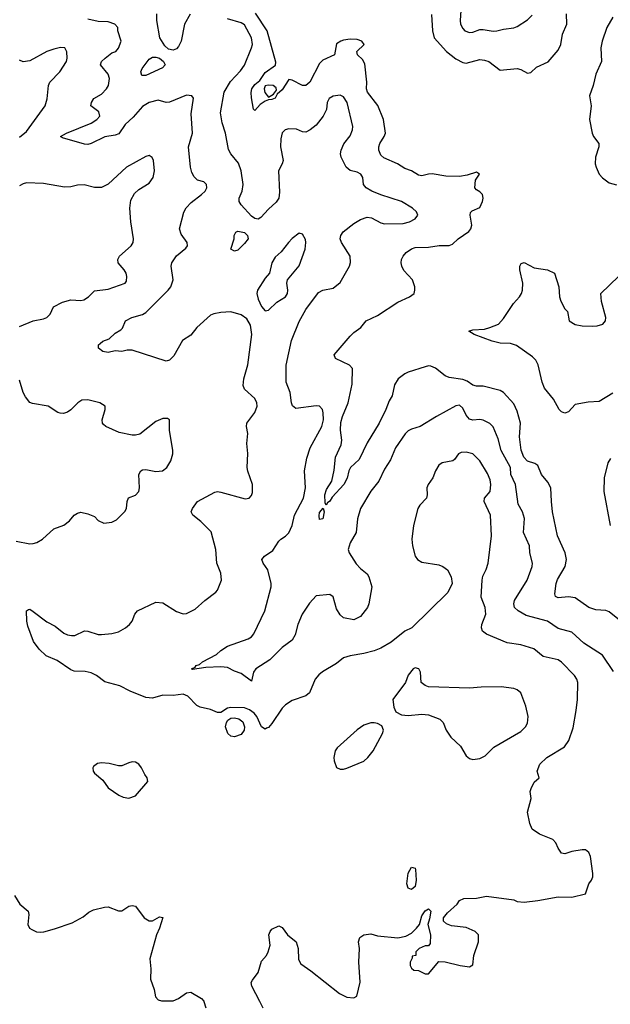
# Model space of a CAD drawing. Header units: inches. Extents: x 2001573 to 2220545, y 644482 to 846830.
# Tile 485 of 656: x 2115010 to 2118476, y 769983 to 775756. Entities that reach past the tile are written whole.
import ezdxf

# ---------------------------------------------------------------- set-up
doc = ezdxf.new("R2010")
doc.units = ezdxf.units.IN
doc.header["$MEASUREMENT"] = 0
doc.layers.add('C1716', color=7, linetype='Continuous')
doc.layers.add('C1717', color=7, linetype='Continuous')

msp = doc.modelspace()

# ---------------------------------------------------------------- linework, layer by layer
at = {"layer": 'C1716', "color": 5, "elevation": 360}
for points in [[(2116090.6, 770000), (2116102.4, 769962.4)], [(2116439.5, 769959.5), (2116418.8, 770000)]]:
    msp.add_lwpolyline(points, dxfattribs=at)
at = {"layer": 'C1717', "color": 5}
for points, elevation in [([(2116010, 775787.2), (2115976.6, 775730), (2115957.3, 775630), (2115942.5, 775597.5), (2115930, 775584.1), (2115910, 775577.5), (2115883.2, 775583.2), (2115861.3, 775601.3), (2115832.1, 775650), (2115814.6, 775750), (2115814.6, 775790)], 340), ([(2118550, 772219.6), (2118470, 772283), (2118450, 772291.3), (2118390, 772295.4), (2118350, 772308.4), (2118270, 772365.4), (2118230, 772372.1), (2118170, 772366), (2118154.5, 772374.5), (2118149.7, 772390), (2118158.6, 772450), (2118166.4, 772473.6), (2118210.8, 772550), (2118218.8, 772590), (2118211.8, 772630), (2118166.1, 772730), (2118137.6, 772870), (2118129.9, 772930), (2118126.9, 773010), (2118110, 773043.4), (2118071.2, 773090), (2118050, 773142.4), (2118033, 773153), (2117990, 773166.6), (2117968.4, 773190), (2117952.7, 773232.7), (2117943.4, 773310), (2117948.4, 773390), (2117930, 773461.3), (2117910, 773502.5), (2117849.7, 773570), (2117830, 773580.7), (2117730, 773607.1), (2117690, 773607.6), (2117670, 773613.1), (2117636.7, 773636.7), (2117610, 773646.2), (2117530, 773658.7), (2117507.8, 773667.8), (2117450, 773713), (2117423.5, 773723.5), (2117410, 773725.7), (2117390, 773720.3), (2117290, 773689.8), (2117270, 773679.5), (2117231.2, 773650), (2117210, 773615.1), (2117194.9, 773550), (2117178.4, 773521.6), (2117158.5, 773470), (2117120.2, 773390), (2117050, 773274), (2117002.5, 773177.5), (2116951.5, 773130), (2116941.6, 773110), (2116931.9, 773068.1), (2116912.4, 773030), (2116843.4, 772956.6), (2116830, 772932.3), (2116816.7, 772923.3), (2116809, 772909), (2116803.3, 772923.3), (2116800.3, 772970), (2116810, 773000.4), (2116842.2, 773050), (2116855.2, 773115.2), (2116862.4, 773190), (2116897.2, 773262.8), (2116900.4, 773290), (2116892.5, 773350), (2116894, 773394), (2116904.3, 773430), (2116937.7, 773510), (2116961, 773619), (2116963, 773710), (2116945.6, 773730), (2116864.2, 773770), (2116856.3, 773790), (2116950, 773899.8), (2116970, 773920.7), (2117011.2, 773950), (2117043, 773990), (2117110, 774022), (2117230, 774099.3), (2117297, 774130), (2117324.2, 774150), (2117329.7, 774170), (2117328.5, 774190), (2117314.2, 774230), (2117264.3, 774284.3), (2117252.1, 774310), (2117248.4, 774330), (2117251.2, 774350), (2117259.7, 774370), (2117278.7, 774390), (2117310, 774412.3), (2117330, 774419.1), (2117410, 774421.6), (2117471.4, 774431.4), (2117530, 774431.8), (2117550, 774440.3), (2117583.6, 774470), (2117646.3, 774513.7), (2117657.7, 774530), (2117663.9, 774550), (2117653, 774610), (2117655.6, 774624.4), (2117665.6, 774634.4), (2117710, 774655.3), (2117726.4, 774690), (2117729.7, 774710), (2117725.1, 774730), (2117710, 774747), (2117690, 774757.2), (2117680.9, 774770), (2117685.1, 774814.9), (2117708.7, 774850), (2117690, 774861.2), (2117636.6, 774843.4), (2117590, 774835.6), (2117510, 774837.6), (2117430, 774851.1), (2117409.6, 774850.4), (2117370, 774839.8), (2117350, 774843.1), (2117308.7, 774868.7), (2117270, 774883.9), (2117227.2, 774910), (2117146.6, 774946.6), (2117130, 774961), (2117117.7, 774990), (2117118.5, 775010), (2117124.1, 775030), (2117148.7, 775070), (2117155.8, 775090), (2117145.8, 775170), (2117111.8, 775251.8), (2117051.5, 775331.5), (2117046.2, 775350), (2117046.7, 775390), (2117036.4, 775496.4), (2117022.1, 775522.1), (2116991.6, 775550), (2116989.5, 775569.5), (2117031.1, 775610), (2117017.6, 775630), (2116990, 775639.3), (2116950, 775640.9), (2116910, 775634.8), (2116894, 775630), (2116870, 775613.6), (2116858, 775550), (2116790, 775517.4), (2116770, 775498.9), (2116713.3, 775390), (2116690, 775369.3), (2116668.8, 775368.8), (2116610, 775401.1), (2116590, 775405.2), (2116550, 775345.2), (2116522, 775318), (2116510, 775295.3), (2116490, 775287.3), (2116470, 775286.6), (2116450, 775277.2), (2116421.7, 775258.3), (2116390, 775222.7), (2116382.7, 775230), (2116370, 775298), (2116368.6, 775328.6), (2116372.8, 775350), (2116390, 775376), (2116420.1, 775399.9), (2116450, 775445.3), (2116511.2, 775488.8), (2116512.8, 775507.2), (2116462.1, 775690), (2116394.1, 775794.1)], 320), ([(2117426.4, 775786.4), (2117431.8, 775690), (2117443.2, 775650), (2117514.9, 775570), (2117570, 775525.7), (2117610, 775504.9), (2117630, 775500.2), (2117710, 775521.3), (2117738.2, 775518.2), (2117763, 775510), (2117830, 775460.5), (2117930, 775468.9), (2117950, 775464.2), (2117990, 775442.6), (2118010, 775445.3), (2118043.1, 775476.9), (2118111.7, 775508.3), (2118170, 775577.6), (2118184.8, 775610), (2118195.6, 775670), (2118221.5, 775730), (2118219.5, 775790)], 320), ([(2117599.3, 775810), (2117594.3, 775750), (2117597.8, 775730), (2117610, 775704), (2117623.2, 775690), (2117650, 775680.2), (2117670, 775682.5), (2117710, 775698), (2117730, 775699), (2117787.9, 775687.9), (2117810, 775689.5), (2117850, 775700.5), (2117910, 775708.2), (2117930, 775716), (2117990, 775755.2), (2118017.5, 775782.6)], 340), ([(2116418.8, 770000), (2116372.7, 770090), (2116369.2, 770110), (2116375.5, 770124.5), (2116409.6, 770170.3), (2116430, 770236), (2116459, 770270), (2116469.1, 770290.9), (2116480.9, 770330), (2116472.7, 770390), (2116479.3, 770410), (2116490, 770422.8), (2116530, 770444), (2116550, 770433.4), (2116581.6, 770390), (2116633.4, 770350), (2116645.2, 770310), (2116645.7, 770245.7), (2116660.2, 770220.2), (2116719.4, 770179.4), (2116886.5, 770046.5), (2116930, 770024.2), (2116970, 770020.4), (2116989.5, 770030.5), (2117007.6, 770112.4), (2117000.5, 770230), (2117004.7, 770310), (2116998, 770350), (2117005.2, 770374.8), (2117029.7, 770390.2), (2117070, 770396.3), (2117110, 770383.8), (2117230, 770372.4), (2117277, 770383), (2117310, 770401), (2117339, 770430), (2117355.3, 770450), (2117370, 770502), (2117390, 770531), (2117410, 770542), (2117422, 770530), (2117415.3, 770484.7), (2117404.7, 770450), (2117421, 770390), (2117419.6, 770340.4), (2117410, 770326), (2117390, 770326), (2117354, 770310), (2117334, 770290), (2117334, 770270), (2117314, 770266), (2117314, 770254), (2117302, 770230), (2117302, 770210), (2117310, 770194), (2117323.6, 770183.6), (2117350, 770182), (2117390, 770162), (2117410, 770162), (2117470, 770234), (2117507.3, 770232.7), (2117594, 770210), (2117650, 770202.8), (2117670, 770214), (2117675.3, 770270), (2117702, 770350), (2117702, 770390), (2117682, 770410), (2117630, 770434), (2117543.1, 770443.1), (2117514.6, 770454.6), (2117498, 770470), (2117498, 770490), (2117520.9, 770519.1), (2117578, 770570), (2117590, 770591.3), (2117617.2, 770602.8), (2117690, 770604.9), (2117750, 770617.1), (2117910, 770596.3), (2117930, 770586), (2117970, 770581), (2118050, 770590.7), (2118170, 770613.4), (2118250, 770610.4), (2118329.4, 770630.6), (2118349.5, 770690), (2118365.1, 770710), (2118372.6, 770730), (2118374, 770750), (2118358.9, 770850), (2118350, 770872.7), (2118330, 770889.4), (2118310, 770889.6), (2118250, 770878), (2118210, 770864.5), (2118190, 770869.4), (2118170, 770898), (2118157.1, 770930), (2118139.1, 770950), (2118060.3, 770980.3), (2118018, 771010), (2118003.7, 771043.7), (2117989.7, 771110), (2118011.3, 771190), (2118006, 771230), (2118011.2, 771248.8), (2118030, 771286), (2118058, 771310), (2118046, 771350), (2118061.6, 771390), (2118102.9, 771430), (2118207.8, 771492.2), (2118232.4, 771530), (2118257, 771603), (2118274.6, 771705.4), (2118283.7, 771770), (2118285.3, 771870), (2118279.7, 771890), (2118266.6, 771910), (2118190, 771988.6), (2118170, 772003.1), (2118082.3, 772022.3), (2118026.7, 772066.7), (2117950, 772091.3), (2117870, 772103), (2117750, 772154), (2117725.6, 772170), (2117719.4, 772190), (2117722.3, 772210), (2117746.4, 772270), (2117741.1, 772310), (2117717.6, 772370), (2117724.4, 772470), (2117727.7, 772492.3), (2117747.5, 772532.5), (2117759.1, 772570), (2117778.3, 772730), (2117772.5, 772850), (2117734.8, 772930), (2117738, 772950), (2117771.6, 772990), (2117775, 773030), (2117770, 773058), (2117754.5, 773094.5), (2117710, 773169.5), (2117670, 773211.1), (2117630, 773220.5), (2117601.4, 773218.6), (2117584.9, 773210), (2117562, 773178), (2117551, 773170), (2117490, 773158), (2117470, 773144.5), (2117450.3, 773110), (2117434.9, 773070), (2117407.6, 773030), (2117399.6, 773010), (2117400.9, 772970), (2117396.5, 772950), (2117358, 772910), (2117345.5, 772890), (2117320.3, 772790), (2117312, 772710), (2117314.9, 772670), (2117330.3, 772610), (2117344.4, 772590), (2117370, 772574.9), (2117470, 772559), (2117494, 772550), (2117520.5, 772530), (2117541.6, 772490), (2117547.7, 772450), (2117522, 772398), (2117311.7, 772190), (2117270, 772169.8), (2117190, 772106.3), (2117129.4, 772070.6), (2117090, 772054.8), (2117030, 772039.1), (2116950, 772026.3), (2116910, 772013.6), (2116870, 771982), (2116787.3, 771932.7), (2116765.1, 771914.9), (2116744.4, 771890), (2116710, 771809), (2116688.3, 771791.7), (2116610, 771764.5), (2116570, 771739.5), (2116550, 771719.3), (2116490, 771629.4), (2116470, 771606.6), (2116459, 771601), (2116450, 771597), (2116429.7, 771609.7), (2116402, 771670), (2116385.6, 771690), (2116358.4, 771710), (2116330, 771722), (2116250, 771723.6), (2116230, 771719.6), (2116190, 771694.5), (2116170, 771693.6), (2116130, 771711.6), (2116070, 771726), (2116050, 771735.6), (2115997.6, 771790), (2115970, 771800.3), (2115910, 771794), (2115850, 771795.4), (2115790, 771778.3), (2115750, 771781.3), (2115658, 771818), (2115597, 771850), (2115510, 771872.7), (2115460.4, 771910), (2115430, 771925.7), (2115393.6, 771933.6), (2115330, 771936.7), (2115310, 771943.6), (2115230, 771999.1), (2115166.1, 772026.1), (2115124.7, 772064.7), (2115091.3, 772110), (2115059, 772199), (2115052.5, 772230), (2115049.4, 772290), (2115062, 772298), (2115070, 772299.1), (2115090, 772286.4), (2115170, 772224.9), (2115219.2, 772199.2), (2115270, 772159.1), (2115290, 772149.2), (2115315.2, 772144.8), (2115334.1, 772145.9), (2115390, 772172.2), (2115410, 772170.3), (2115470, 772151.3), (2115490, 772150.2), (2115550, 772156.5), (2115590, 772167.6), (2115631.8, 772190), (2115654.5, 772210), (2115669.5, 772230), (2115685.1, 772270), (2115700.9, 772290), (2115810, 772340.3), (2115850, 772337), (2115930, 772286.4), (2115970, 772272.4), (2115990, 772274.4), (2116039.8, 772300.2), (2116096, 772350), (2116161, 772399), (2116170, 772411), (2116194.5, 772470), (2116189.6, 772510), (2116167.8, 772570), (2116162, 772650), (2116132.9, 772752.9), (2116073, 772813), (2116026.6, 772850), (2116016, 772870), (2116023.7, 772890), (2116052.7, 772930), (2116155.1, 772984.9), (2116170, 772988.8), (2116190, 772984.7), (2116334.2, 772945.8), (2116357.2, 772950), (2116370, 772966), (2116376.1, 772983.9), (2116375.6, 773030), (2116348, 773108), (2116345.6, 773130), (2116348, 773212), (2116343.5, 773270), (2116348.5, 773330), (2116340.4, 773370), (2116343.1, 773390), (2116390, 773452), (2116404.4, 773490), (2116402.2, 773510), (2116390, 773534), (2116330, 773589.5), (2116321.3, 773610), (2116326.2, 773650), (2116348.2, 773731.8), (2116372.9, 773910), (2116365.2, 773965.2), (2116342.3, 774002.3), (2116310, 774024.8), (2116250, 774042.2), (2116190, 774039.3), (2116150, 774031.8), (2116130, 774023.1), (2116050, 773951), (2116014.2, 773905.8), (2115965.6, 773874.4), (2115915.4, 773784.6), (2115890, 773759.6), (2115870, 773753), (2115670, 773818.3), (2115641.3, 773818.7), (2115610, 773809.6), (2115570, 773813.2), (2115530, 773803.6), (2115499, 773810), (2115473.2, 773830), (2115473.2, 773850), (2115482, 773858), (2115499, 773870), (2115535.8, 773884.2), (2115570, 773918.4), (2115603.3, 773936.7), (2115612.7, 773947.3), (2115631.5, 773990), (2115667.6, 774010), (2115730, 774026.6), (2115750, 774038.2), (2115882.3, 774170), (2115896.3, 774190), (2115909.9, 774230), (2115898.2, 774310), (2115902.7, 774330), (2115930, 774371.6), (2115984.4, 774415.6), (2115995.1, 774430), (2115993, 774450), (2115957.6, 774497.6), (2115948.5, 774528.5), (2115972.6, 774627.4), (2115987.4, 774652.6), (2116015.7, 774684.3), (2116076.4, 774730), (2116097.7, 774750), (2116108, 774770), (2116106.6, 774790), (2116098, 774798), (2116090, 774804.5), (2116054.5, 774814.5), (2116033.6, 774833.6), (2116020.4, 774860.4), (2116012.6, 774890), (2116000.3, 775010), (2116024.7, 775090), (2116015.9, 775204.1), (2116030, 775296), (2116019.5, 775310), (2115990, 775312.4), (2115890, 775271.1), (2115870, 775269.7), (2115823.5, 775283.5), (2115770, 775269.8), (2115730, 775246.4), (2115676.4, 775183.6), (2115630, 775140.7), (2115592.8, 775087.2), (2115570, 775078.8), (2115510, 775069.1), (2115430, 775028.9), (2115410, 775023.5), (2115390, 775025.3), (2115262, 775062), (2115249.2, 775070), (2115284.5, 775090), (2115430, 775149), (2115462.9, 775170), (2115479.9, 775190), (2115474.6, 775214.6), (2115428.2, 775250), (2115431.2, 775270), (2115445.8, 775294.2), (2115490, 775318.8), (2115520.2, 775350), (2115532.3, 775370), (2115537.7, 775410), (2115530, 775436.8), (2115483.5, 775490), (2115491.1, 775510), (2115511.1, 775530), (2115550, 775560.3), (2115573.6, 775570), (2115590, 775588.2), (2115605.1, 775630), (2115586, 775690), (2115585.2, 775710), (2115569, 775730), (2115530, 775743.6), (2115470, 775744.7), (2115410, 775759.1)], 360), ([(2118493.8, 771933.9), (2118430.6, 772030.6), (2118320.5, 772100.5), (2118250, 772164.6), (2118170, 772186.8), (2118107, 772230), (2117982.8, 772262.8), (2117935.3, 772290), (2117913.5, 772310), (2117908.9, 772330), (2117914.6, 772350), (2117987.9, 772470), (2118017.8, 772550), (2118018.9, 772570), (2118004.2, 772630), (2118001.7, 772670), (2117965.8, 772750), (2117971.7, 772831.7), (2117959.7, 772870), (2117935.7, 772915.7), (2117919.1, 773030), (2117892, 773090), (2117890.8, 773130), (2117835.4, 773230), (2117817.8, 773297.8), (2117789, 773369), (2117768.2, 773388.2), (2117730, 773408.4), (2117710, 773412.3), (2117670, 773407.4), (2117650, 773414.5), (2117630, 773437.7), (2117610, 773478.5), (2117590, 773494.8), (2117570, 773491.6), (2117456, 773430), (2117361, 773370), (2117310, 773355.6), (2117290, 773345), (2117271.7, 773328.3), (2117215.3, 773244.8), (2117185.8, 773174.2), (2117150, 773119.6), (2117118.6, 773050), (2117070, 772991.1), (2117010.2, 772890), (2116992, 772830), (2116985.5, 772750), (2116950, 772687.8), (2116938.4, 772650), (2116943.9, 772630), (2116985, 772565), (2117010, 772537.4), (2117050, 772507.3), (2117059.5, 772490), (2117076.3, 772430), (2117058, 772330), (2117050.5, 772310), (2117010, 772256), (2116970, 772238), (2116910, 772249.6), (2116890, 772266.6), (2116870, 772301.2), (2116850, 772371.8), (2116830, 772384.7), (2116750, 772378.3), (2116710, 772334.5), (2116667.3, 772270), (2116643.2, 772210), (2116626.2, 772150), (2116610, 772117.6), (2116550, 772074.3), (2116478.4, 772001.6), (2116396, 771950), (2116382.4, 771930), (2116370, 771877.2), (2116310, 771922.4), (2116270, 771936.9), (2116230, 771958.4), (2116190, 771962.3), (2116102.4, 771957.6), (2116025.1, 771945.1), (2116019.3, 771950), (2116039.7, 771960.3), (2116046.6, 771970), (2116064.4, 771975.6), (2116082.9, 771990), (2116165.3, 772034.7), (2116190, 772057.6), (2116230, 772083), (2116350, 772125.3), (2116370, 772137), (2116384.8, 772155.2), (2116448.9, 772290), (2116486, 772430), (2116486.6, 772450), (2116466.2, 772530), (2116438.7, 772570), (2116432, 772590), (2116446.6, 772610), (2116496.3, 772643.7), (2116530, 772698), (2116542, 772710), (2116570, 772726.7), (2116590, 772747), (2116608.8, 772790), (2116622, 772850), (2116675, 772950), (2116687.7, 773010), (2116681.5, 773110), (2116694.5, 773185.5), (2116714.6, 773245.4), (2116783.5, 773370), (2116793.3, 773410), (2116791, 773451), (2116787.3, 773470), (2116769.6, 773489.6), (2116750, 773491.1), (2116630, 773477), (2116611.3, 773491.3), (2116604.7, 773510), (2116596.5, 773570), (2116573.5, 773630), (2116574.6, 773730), (2116604.3, 773875.7), (2116650, 773986.4), (2116690, 774056.3), (2116764.3, 774155.7), (2116790, 774169.2), (2116850, 774180.9), (2116890, 774214), (2116946.2, 774310), (2116951.8, 774331.8), (2116949.8, 774369.8), (2116898.5, 774450), (2116891.6, 774470), (2116894.2, 774490), (2116908, 774512), (2116970, 774559.7), (2117010, 774583.5), (2117050, 774596.9), (2117074.1, 774594.1), (2117130, 774564.6), (2117150, 774559.5), (2117260.7, 774560.7), (2117298.4, 774570), (2117331.5, 774588.5), (2117347.3, 774610), (2117339.6, 774630), (2117315.1, 774650), (2117250, 774688.7), (2117128.9, 774728.9), (2117076.9, 774750), (2117044.2, 774770), (2117027.6, 774790), (2117024.2, 774830), (2117012.8, 774850), (2116990, 774862.3), (2116950, 774872.1), (2116925.3, 774890), (2116897.4, 774950), (2116893.5, 774970), (2116895.7, 774990), (2116912.9, 775027.1), (2116950, 775074.4), (2116962.8, 775110), (2116964.8, 775130), (2116932.1, 775270), (2116910, 775303.5), (2116890, 775313), (2116850, 775307.6), (2116826.6, 775293.4), (2116815, 775270), (2116810.9, 775229.1), (2116791.5, 775190), (2116750, 775137), (2116714, 775110), (2116690, 775096.9), (2116670, 775098.7), (2116634.6, 775114.6), (2116590, 775116), (2116567.3, 775110), (2116550, 775092.7), (2116542.5, 775057.5), (2116539.7, 775010), (2116555.8, 774930), (2116550.2, 774909.8), (2116528.8, 774870), (2116534.7, 774745.3), (2116530.1, 774710), (2116514.5, 774685.5), (2116470, 774645.3), (2116425, 774595), (2116410, 774585.4), (2116390, 774589.8), (2116370, 774603.1), (2116309.9, 774669.9), (2116298, 774690), (2116298, 774710), (2116315.3, 774750), (2116322.3, 774790), (2116309.3, 774870), (2116293.5, 774913.5), (2116248.4, 774970), (2116235, 774995), (2116218.2, 775090), (2116198, 775150), (2116188.3, 775210), (2116210.7, 775330), (2116247.2, 775392.8), (2116305.1, 775454.9), (2116330, 775489.1), (2116371, 775591), (2116376.2, 775610), (2116369.8, 775650), (2116330, 775725.1), (2116310, 775736.5), (2116230, 775761)], 340), ([(2118491.1, 775770), (2118455.9, 775710), (2118428.1, 775630), (2118420.4, 775590), (2118425, 775510), (2118390, 775435.6), (2118375, 775370), (2118354.3, 775310), (2118363, 775250), (2118354.6, 775170), (2118370.2, 775090), (2118377.6, 775070), (2118408.9, 775030), (2118407.9, 775010), (2118389.5, 774950.5), (2118387.5, 774910), (2118392.1, 774890), (2118411.4, 774850), (2118430, 774827.5), (2118470, 774799.5), (2118512.5, 774787.5)], 320), ([(2115010, 775067.3), (2115050, 775099.6), (2115160.4, 775250), (2115171.2, 775291.2), (2115178.5, 775370), (2115187.2, 775390), (2115246.4, 775450), (2115284.4, 775510), (2115288.3, 775530), (2115286.5, 775566.5), (2115276, 775590), (2115250, 775593), (2115210, 775583.5), (2115170, 775568.6), (2115070, 775513.5), (2115030, 775508.5), (2115010, 775518.7)], 380), ([(2115010, 773957.6), (2115090, 773990.3), (2115150, 774001.3), (2115169.5, 774010), (2115188.2, 774030), (2115208, 774072), (2115260.9, 774099.1), (2115310, 774114), (2115370, 774109.2), (2115387.2, 774112.7), (2115414, 774130), (2115450, 774166), (2115530, 774175.8), (2115629.2, 774210), (2115637.4, 774222.6), (2115639.7, 774250), (2115635.8, 774270), (2115624.2, 774290), (2115587.6, 774330), (2115586, 774350), (2115595.8, 774370), (2115664.4, 774430), (2115676.8, 774450), (2115678.5, 774470), (2115663.1, 774570), (2115656.9, 774650), (2115662.6, 774697.4), (2115684.4, 774735.6), (2115710, 774759.5), (2115770, 774797.6), (2115794, 774830), (2115801.1, 774870), (2115795.1, 774930), (2115787.3, 774947.3), (2115770, 774959.3), (2115750, 774953.6), (2115637, 774890), (2115529, 774791), (2115490, 774771.3), (2115450, 774771.3), (2115388.1, 774788.1), (2115350, 774785), (2115310, 774774.8), (2115273.1, 774773.1), (2115150, 774795.4), (2115050, 774798.7), (2115030, 774793.8), (2115010, 774782)], 380), ([(2118490, 773565.3), (2118410, 773516.5), (2118346.6, 773513.4), (2118270, 773498.9), (2118230, 773457.3), (2118210, 773448.7), (2118190, 773456), (2118175.1, 773470), (2118143.5, 773530), (2118090, 773594.8), (2118075.4, 773630), (2118052, 773732), (2118038.9, 773758.9), (2118019.3, 773779.3), (2117925.4, 773845.4), (2117890, 773857.3), (2117830, 773858.4), (2117783, 773870), (2117677, 773910), (2117645.2, 773930), (2117670, 773938), (2117738.3, 773941.7), (2117768.7, 773950), (2117819, 773970), (2117850, 774002.8), (2117907.5, 774092.5), (2117942.9, 774130), (2117955.6, 774150), (2117961.1, 774170), (2117962.8, 774210), (2117945.4, 774290), (2117945, 774310), (2117953, 774327), (2117970, 774331.8), (2118030, 774300.6), (2118106.8, 774290), (2118148, 774270), (2118174, 774190), (2118178, 774130), (2118185.2, 774105.2), (2118210, 774060.7), (2118225.2, 774045.2), (2118234, 773990), (2118270, 773968.5), (2118310, 773961.1), (2118370, 773958), (2118399.5, 773960.5), (2118431.8, 773970), (2118448, 773990), (2118449.7, 774010), (2118423.7, 774103.7), (2118420.5, 774150), (2118523.8, 774250)], 280), ([(2114990, 772698.9), (2115070, 772683.1), (2115090, 772684.4), (2115110, 772690.4), (2115143.7, 772710), (2115209.8, 772770.2), (2115270, 772793), (2115302, 772818), (2115330, 772850.6), (2115350, 772863), (2115370, 772867.7), (2115410, 772859.1), (2115450, 772842.8), (2115470, 772818.8), (2115504.1, 772804.1), (2115550, 772810.4), (2115577.5, 772822.5), (2115628, 772872), (2115636.2, 772890), (2115640.7, 772930), (2115648, 772952), (2115690, 772968.8), (2115709.6, 772990), (2115713.7, 773010), (2115709.7, 773090), (2115720.9, 773110), (2115730, 773115.8), (2115750, 773117.7), (2115810, 773106.2), (2115848.5, 773111.5), (2115874.5, 773130), (2115897.6, 773170), (2115908.5, 773210), (2115908.4, 773230), (2115889.3, 773350), (2115890, 773406), (2115889.3, 773409.3), (2115878, 773418), (2115850, 773417.6), (2115810, 773399.7), (2115714.7, 773325.3), (2115690, 773319.4), (2115670, 773320.6), (2115594.7, 773334.7), (2115515.1, 773370), (2115501.6, 773381.6), (2115496.3, 773390), (2115494.7, 773410), (2115511.9, 773470), (2115510.9, 773490), (2115480.9, 773510), (2115410, 773526.2), (2115374.6, 773525.4), (2115350.6, 773510), (2115310, 773467.3), (2115290, 773454), (2115267.7, 773447.7), (2115247.9, 773447.9), (2115233.4, 773453.4), (2115178, 773490), (2115085.1, 773505.1), (2115070, 773511.8), (2115043.5, 773543.5), (2115031.2, 773570), (2115010, 773642.7)], 380), ([(2118477.1, 773182.9), (2118461.7, 773158.3), (2118439.1, 773070), (2118437.6, 772990), (2118476, 772790)], 320), ([(2114980.4, 770620.4), (2115010.3, 770570.3), (2115060.5, 770530), (2115064.4, 770510), (2115058.4, 770450), (2115068.2, 770430), (2115081.1, 770421.1), (2115108.2, 770408.2), (2115130, 770406.7), (2115151.8, 770408.2), (2115214.8, 770425.2), (2115318.8, 770461.2), (2115383.3, 770496.7), (2115416.5, 770523.5), (2115442.7, 770537.3), (2115507.5, 770552.5), (2115530, 770554.4), (2115590, 770530.4), (2115609.5, 770530.5), (2115650, 770558), (2115670, 770562), (2115690, 770559.1), (2115740.4, 770490), (2115770, 770472.4), (2115790, 770472.7), (2115830, 770496), (2115850, 770492), (2115830, 770429), (2115812.4, 770390), (2115773, 770250), (2115779.6, 770190), (2115778.3, 770130), (2115798.9, 770070), (2115807.3, 770027.3), (2115822.8, 770010), (2115843.1, 770003.1), (2115910, 770003.7), (2115942.8, 770017.2), (2115990, 770050.5), (2116013.7, 770053.7), (2116078, 770018), (2116090, 770002), (2116090.6, 770000)], 360)]:
    msp.add_lwpolyline(points, dxfattribs=dict(at, elevation=elevation))
for points, elevation in [([(2115727.8, 775427.8), (2115720.7, 775450), (2115728.2, 775470), (2115770, 775523.6), (2115790, 775536.5), (2115810, 775536.2), (2115830.5, 775530), (2115854, 775510), (2115863, 775490), (2115847.4, 775472.6), (2115750, 775428.3)], 340), ([(2116468.2, 775371.8), (2116450, 775368), (2116445.5, 775350), (2116448.4, 775328.4), (2116470, 775302), (2116500.2, 775319.8), (2116518, 775342), (2116515.5, 775355.5), (2116498, 775370)], 320), ([(2116270, 774398), (2116248.7, 774410), (2116269.2, 774470), (2116269.4, 774490), (2116279.3, 774510), (2116290, 774516.4), (2116330, 774507.3), (2116347.3, 774490), (2116350.4, 774470), (2116330, 774442.7), (2116290, 774405.2)], 340), ([(2116650, 774503.7), (2116610, 774472.3), (2116586.7, 774450), (2116545.1, 774394.9), (2116510, 774363), (2116489.2, 774330), (2116475.3, 774270), (2116450, 774239.5), (2116404.9, 774170), (2116402, 774150), (2116410, 774116.3), (2116430, 774074.9), (2116450, 774048.2), (2116470, 774052.2), (2116520, 774100), (2116569.8, 774130), (2116581.6, 774150), (2116584.3, 774170), (2116578.2, 774210), (2116582, 774230), (2116650, 774313.4), (2116684.7, 774410), (2116689.5, 774449.5), (2116687.2, 774467.2), (2116670, 774499)], 360), ([(2116770, 772824.5), (2116766.8, 772846.8), (2116770, 772866), (2116791, 772891), (2116797.6, 772870), (2116790, 772829.7)], 320), ([(2117330, 771955.6), (2117318.8, 771950), (2117290, 771913.2), (2117273.4, 771870), (2117200.5, 771770), (2117205.5, 771725.5), (2117218, 771698), (2117250, 771680.7), (2117290, 771675.5), (2117370, 771684.6), (2117410, 771680.9), (2117475.1, 771655.1), (2117494.4, 771634.4), (2117513.4, 771590), (2117540.7, 771550), (2117597.2, 771497.2), (2117630, 771440.7), (2117650, 771424.9), (2117670, 771419.1), (2117710, 771424.9), (2117741.2, 771438.8), (2117792.7, 771490), (2117950, 771582.6), (2117978.7, 771610), (2117990, 771631.3), (2117994, 771670), (2117980.4, 771730), (2117950.9, 771810), (2117930, 771827.1), (2117910, 771834.6), (2117836.4, 771843.6), (2117717.6, 771842.4), (2117650, 771836.3), (2117410, 771845.1), (2117390, 771852), (2117367, 771870), (2117362.7, 771930), (2117353.2, 771950)], 380), ([(2116270, 771551.1), (2116250, 771555.8), (2116231.6, 771570), (2116218.5, 771610), (2116223.9, 771636.1), (2116232, 771648), (2116250, 771660.3), (2116270, 771662.7), (2116296.9, 771656.9), (2116319, 771639), (2116330.3, 771609.7), (2116327.2, 771590), (2116310, 771565.6)], 360), ([(2117090, 771632.7), (2117070, 771632.3), (2117030, 771619.3), (2116990, 771592.7), (2116872.5, 771487.5), (2116862, 771470), (2116853.4, 771430), (2116855.5, 771410), (2116870, 771371), (2116890, 771360.7), (2116910, 771360.7), (2116930, 771367.7), (2117030, 771408.4), (2117052.3, 771430), (2117085.2, 771470), (2117139.3, 771570), (2117145.2, 771590), (2117135.1, 771615.1), (2117110, 771629)], 380), ([(2115670, 771403.7), (2115650, 771399.3), (2115610, 771380.9), (2115590, 771380.9), (2115535.3, 771395.3), (2115490, 771399.5), (2115466, 771394), (2115442.8, 771377.2), (2115439.1, 771370), (2115441.6, 771350), (2115450, 771337.3), (2115497.6, 771297.6), (2115530, 771251.3), (2115592, 771210), (2115618, 771198), (2115650, 771191), (2115690, 771204.7), (2115762, 771290), (2115759, 771310), (2115744, 771330), (2115725.2, 771370), (2115709, 771390), (2115690, 771402.7)], 380), ([(2117310, 770657), (2117290, 770663.7), (2117281.7, 770690), (2117290, 770751.3), (2117310, 770786.8), (2117330, 770781), (2117332.9, 770772.9), (2117336, 770710), (2117330, 770674)], 360)]:
    msp.add_lwpolyline(points, close=True, dxfattribs=dict(at, elevation=elevation))

doc.saveas('drawing.dxf')
